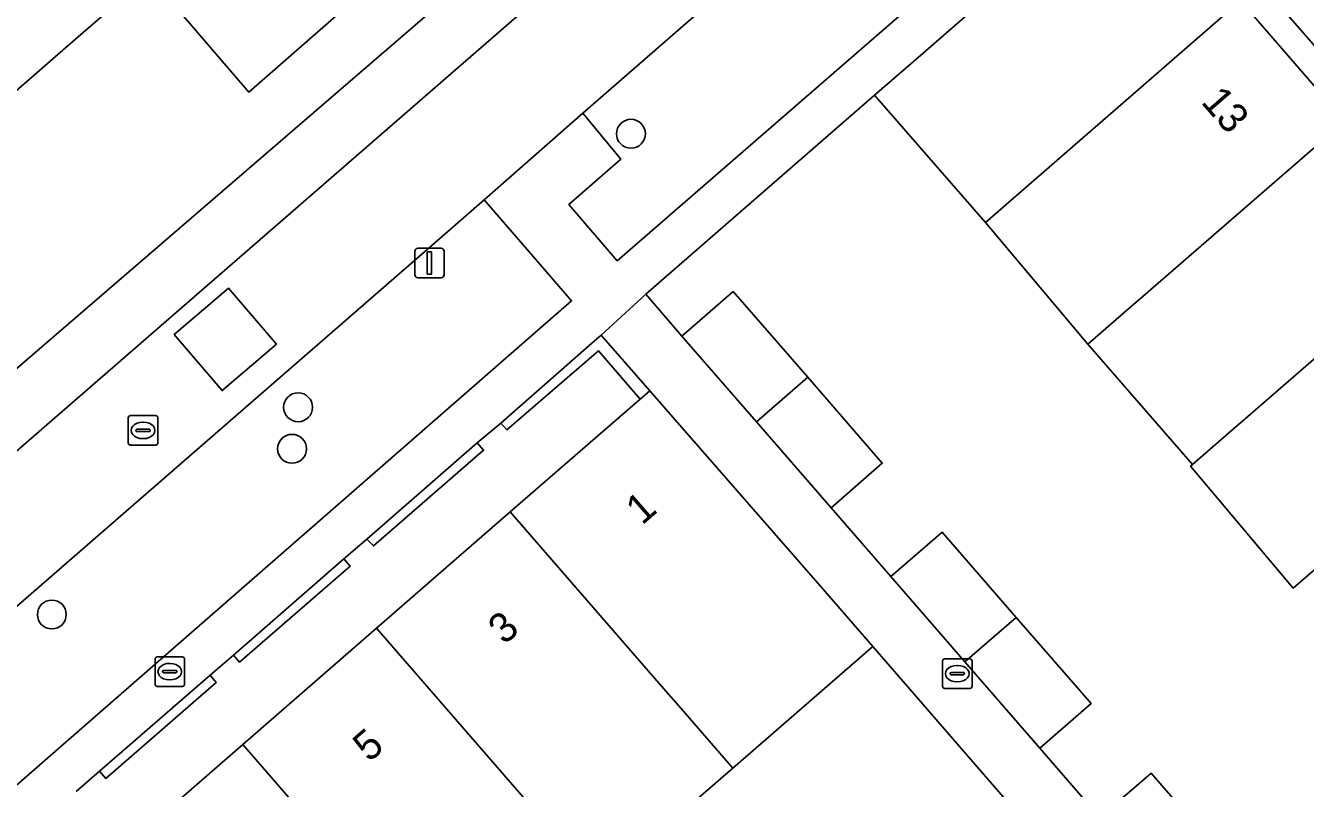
# Model space of a CAD drawing. Extents: x 155887 to 156869, y 383880 to 384678.
# Drawn here: x 156733.45 to 156776.81, y 384317.73 to 384343.56 of the extents above; entities that cross this region are included whole.
import ezdxf

# ---------------------------------------------------------------- set-up
doc = ezdxf.new("R2010")
doc.units = 0
for name, color, linetype in [('IMGEO_Boom', 7, 'Continuous'), ('IMGEO_Brandkraan', 7, 'Continuous'), ('IMGEO_Erf', 7, 'Continuous'), ('IMGEO_Kolk', 7, 'Continuous'), ('IMGEO_Lichtmast', 7, 'Continuous'), ('IMGEO_Muur', 7, 'Continuous'), ('IMGEO_Pand', 7, 'Continuous'), ('IMGEO_Pand_nummerreeks', 7, 'Continuous'), ('IMGEO_Pand_overbouw', 7, 'Continuous'), ('IMGEO_Parkeervlak_open', 7, 'Continuous'), ('IMGEO_Rijbaan_lokaal_gesloten', 7, 'Continuous'), ('IMGEO_Rijbaan_lokaal_open', 7, 'Continuous'), ('IMGEO_Rioolput', 7, 'Continuous'), ('IMGEO_Voetpad_open', 7, 'Continuous')]:
    doc.layers.add(name, color=color, linetype=linetype)

msp = doc.modelspace()

# ---------------------------------------------------------------- linework, layer by layer
at = {"layer": 'IMGEO_Boom'}
for centre in [(156753.959, 384339.896), (156742.683, 384330.635), (156742.478, 384329.229), (156734.341, 384323.619)]:
    msp.add_circle(centre, 0.489, dxfattribs=at)
at = {"layer": 'IMGEO_Brandkraan'}
for p, q in [((156737.836, 384321.259), (156737.836, 384322.111)), ((156737.911, 384322.185), (156738.763, 384322.185)), ((156738.324, 384321.965), (156738.349, 384321.965)), ((156738.837, 384322.111), (156738.837, 384321.259)), ((156738.095, 384321.679), (156738.095, 384321.691)), ((156738.533, 384321.642), (156738.135, 384321.642)), ((156738.138, 384321.728), (156738.536, 384321.728)), ((156738.347, 384321.405), (156738.322, 384321.405)), ((156738.579, 384321.691), (156738.579, 384321.679)), ((156738.763, 384321.185), (156737.911, 384321.185))]:
    msp.add_line(p, q, dxfattribs=at)
for points in [[(156737.836, 384321.259), (156737.836, 384322.111)], [(156737.911, 384322.185), (156738.763, 384322.185)], [(156738.837, 384322.111), (156738.837, 384321.259)], [(156738.763, 384321.185), (156737.911, 384321.185)]]:
    msp.add_lwpolyline(points, dxfattribs=at)
for centre, radius, start, end in [((156737.913, 384322.109), 0.0765, 91.552, 178.448), ((156737.913, 384322.109), 0.0765, 91.552, 178.448), ((156738.761, 384322.109), 0.0765, 1.552, 88.448), ((156738.761, 384322.109), 0.0765, 1.552, 88.448), ((156738.135, 384321.688), 0.0403, 85.8775, 175.7526), ((156738.132, 384321.678), 0.0366, 178.938, 274.7102), ((156738.536, 384321.685), 0.043, 264.8664, 352.4533), ((156738.54, 384321.69), 0.0386, 1.7309, 96.639), ((156737.913, 384321.261), 0.0765, 181.552, 268.448), ((156737.913, 384321.261), 0.0765, 181.552, 268.448), ((156738.761, 384321.261), 0.0765, 271.552, 358.448), ((156738.761, 384321.261), 0.0765, 271.552, 358.448)]:
    msp.add_arc(centre, radius, start, end, dxfattribs=at)
for centre, major_axis, ratio, start_param, end_param in [((156738.323, 384321.685), (-0.387, 0.002), 0.722429, 4.712389, 7.853982), ((156738.348, 384321.685), (-0.39, 0.002), 0.717154, 1.570796, 4.712389)]:
    msp.add_ellipse(centre, major_axis=major_axis, ratio=ratio, start_param=start_param, end_param=end_param, dxfattribs=at)
at = {"layer": 'IMGEO_Erf'}
for points in [[(156776.684, 384353.691), (156771.545, 384349.294), (156770.849, 384348.714), (156774.603, 384344.394), (156778.146, 384340.317), (156781.684, 384336.245), (156785.226, 384332.17), (156788.765, 384328.097), (156792.306, 384324.022), (156795.846, 384319.949), (156799.262, 384316.018), (156799.947, 384316.613), (156801.195, 384317.697), (156804.084, 384314.372), (156802.836, 384313.288), (156802.151, 384312.693), (156803.113, 384311.586), (156798.81, 384307.837), (156799.403, 384307.156), (156806.695, 384313.529)], [(156749.568, 384346.138), (156745.996, 384350.164), (156745.893, 384350.076), (156745.785, 384349.983), (156744.604, 384351.341), (156742.181, 384349.234), (156745.589, 384345.306), (156741.009, 384341.305), (156737.623, 384345.256), (156735.152, 384343.108), (156730.413, 384338.987), (156727.938, 384336.835), (156731.351, 384332.91), (156726.756, 384328.922), (156723.35, 384332.862), (156720.89, 384330.725), (156716.119, 384326.58), (156713.671, 384324.453), (156717.079, 384320.53), (156712.495, 384316.534), (156713.668, 384315.177), (156746.899, 384343.79)]]:
    msp.add_lwpolyline(points, close=True, dxfattribs=at)
for points in [[(156778.01, 384325.911), (156776.398, 384324.513), (156772.917, 384328.643), (156772.981, 384328.699), (156769.437, 384332.772), (156765.969, 384336.887), (156762.214, 384341.197), (156754.464, 384334.466), (156755.687, 384333.047), (156757.424, 384334.555), (156759.946, 384331.65), (156762.473, 384328.74), (156760.736, 384327.232), (156762.764, 384324.904), (156764.501, 384326.412), (156767.011, 384323.521), (156769.545, 384320.601), (156767.808, 384319.093), (156769.842, 384316.742), (156771.578, 384318.25), (156774.092, 384315.356)], [(156736.289, 384315.291), (156740.81, 384319.217), (156745.344, 384323.157), (156749.872, 384327.09), (156754.273, 384330.913), (156752.854, 384332.547), (156749.754, 384329.872), (156749.552, 384330.093), (156748.754, 384329.431), (156748.964, 384329.18), (156745.232, 384325.94), (156745.011, 384326.171), (156744.232, 384325.501), (156744.442, 384325.254), (156740.701, 384322.001), (156740.491, 384322.244), (156739.707, 384321.564), (156739.909, 384321.322), (156736.167, 384318.071), (156735.956, 384318.312), (156735.166, 384317.63)], [(156768.706, 384314.986), (156762.152, 384322.531), (156757.409, 384318.421), (156752.872, 384314.49)]]:
    msp.add_lwpolyline(points, dxfattribs=at)
at = {"layer": 'IMGEO_Kolk'}
for p, q in [((156764.513, 384321.19), (156764.513, 384322.042)), ((156764.588, 384322.116), (156765.44, 384322.116)), ((156765.001, 384321.896), (156765.026, 384321.896)), ((156765.514, 384322.042), (156765.514, 384321.19)), ((156764.772, 384321.61), (156764.772, 384321.622)), ((156765.21, 384321.573), (156764.812, 384321.573)), ((156764.815, 384321.659), (156765.213, 384321.659)), ((156765.256, 384321.622), (156765.256, 384321.61)), ((156765.44, 384321.116), (156764.588, 384321.116)), ((156765.024, 384321.336), (156764.999, 384321.336))]:
    msp.add_line(p, q, dxfattribs=at)
for points in [[(156764.513, 384321.19), (156764.513, 384322.042)], [(156764.588, 384322.116), (156765.44, 384322.116)], [(156765.514, 384322.042), (156765.514, 384321.19)], [(156765.44, 384321.116), (156764.588, 384321.116)]]:
    msp.add_lwpolyline(points, dxfattribs=at)
for centre, radius, start, end in [((156764.59, 384322.04), 0.0765, 91.552, 178.448), ((156764.59, 384322.04), 0.0765, 91.552, 178.448), ((156765.438, 384322.04), 0.0765, 1.552, 88.448), ((156765.438, 384322.04), 0.0765, 1.552, 88.448), ((156764.812, 384321.619), 0.0403, 85.8775, 175.7526), ((156764.809, 384321.609), 0.0366, 178.938, 274.7102), ((156765.213, 384321.616), 0.043, 264.8664, 352.4533), ((156765.217, 384321.621), 0.0386, 1.7309, 96.639), ((156764.59, 384321.192), 0.0765, 181.552, 268.448), ((156764.59, 384321.192), 0.0765, 181.552, 268.448), ((156765.438, 384321.192), 0.0765, 271.552, 358.448), ((156765.438, 384321.192), 0.0765, 271.552, 358.448)]:
    msp.add_arc(centre, radius, start, end, dxfattribs=at)
for centre, major_axis, ratio, start_param, end_param in [((156765, 384321.616), (-0.387, 0.002), 0.722429, 4.712389, 7.853982), ((156765.025, 384321.616), (-0.39, 0.002), 0.717154, 1.570796, 4.712389)]:
    msp.add_ellipse(centre, major_axis=major_axis, ratio=ratio, start_param=start_param, end_param=end_param, dxfattribs=at)
at = {"layer": 'IMGEO_Lichtmast'}
for p, q in [((156746.637, 384335.119), (156746.637, 384335.919)), ((156746.637, 384335.919), (156746.637, 384335.119)), ((156746.737, 384336.019), (156747.527, 384336.019)), ((156747.527, 384336.019), (156746.737, 384336.019)), ((156747.627, 384335.919), (156747.627, 384335.119)), ((156747.627, 384335.119), (156747.627, 384335.919)), ((156747.527, 384335.019), (156746.737, 384335.019)), ((156746.737, 384335.019), (156747.527, 384335.019))]:
    msp.add_line(p, q, dxfattribs=at)
msp.add_lwpolyline([(156747.057, 384335.894), (156747.207, 384335.894), (156747.207, 384335.144), (156747.057, 384335.144), (156747.057, 384335.894)], dxfattribs=at)
for centre, start, end in [((156746.737, 384335.919), 90, 180), ((156746.737, 384335.919), 90, 180), ((156747.527, 384335.919), 0, 90), ((156747.527, 384335.919), 360, 90), ((156746.737, 384335.119), 180, 270), ((156746.737, 384335.119), 180, 270), ((156747.527, 384335.119), 270, 0), ((156747.527, 384335.119), 270, 0)]:
    msp.add_arc(centre, 0.1, start, end, dxfattribs=at)
at = {"layer": 'IMGEO_Muur'}
msp.add_lwpolyline([(156754.464, 384334.466), (156762.214, 384341.197)], dxfattribs=at)
for points in [[(156752.854, 384332.547), (156754.273, 384330.913), (156754.596, 384331.193), (156752.951, 384333.076), (156752.634, 384332.801), (156749.552, 384330.093), (156749.754, 384329.872)], [(156745.011, 384326.171), (156745.232, 384325.94), (156748.964, 384329.18), (156748.754, 384329.431)], [(156740.491, 384322.244), (156740.701, 384322.001), (156744.442, 384325.254), (156744.232, 384325.501)], [(156735.956, 384318.312), (156736.167, 384318.071), (156739.909, 384321.322), (156739.707, 384321.564)]]:
    msp.add_lwpolyline(points, close=True, dxfattribs=at)
at = {"layer": 'IMGEO_Pand'}
for points in [[(156726.884, 384358.165), (156723.017, 384354.84), (156728.901, 384348.112), (156725.316, 384344.977), (156730.413, 384338.987), (156735.152, 384343.108), (156737.623, 384345.256), (156737.751, 384345.368), (156734.888, 384348.637), (156735.006, 384348.738)], [(156735.006, 384348.738), (156734.888, 384348.637), (156737.751, 384345.368), (156737.623, 384345.256), (156741.009, 384341.305), (156745.589, 384345.306), (156742.181, 384349.234), (156744.604, 384351.341), (156745.785, 384349.983), (156745.893, 384350.076), (156745.996, 384350.164), (156739.69, 384357.404), (156736.805, 384354.918), (156739.095, 384352.261)], [(156774.603, 384344.394), (156770.849, 384348.714), (156763.854, 384342.621), (156762.214, 384341.197), (156765.969, 384336.887)], [(156774.603, 384344.394), (156765.969, 384336.887), (156769.437, 384332.772), (156770.915, 384334.058), (156771.141, 384334.254), (156778.146, 384340.317)], [(156781.684, 384336.245), (156778.146, 384340.317), (156771.141, 384334.254), (156770.915, 384334.058), (156769.437, 384332.772), (156772.981, 384328.699), (156774.464, 384329.984), (156774.69, 384330.18)], [(156785.226, 384332.17), (156781.684, 384336.245), (156774.69, 384330.18), (156774.464, 384329.984), (156772.981, 384328.699), (156772.917, 384328.643), (156776.398, 384324.513), (156778.01, 384325.911), (156778.237, 384326.108)], [(156759.946, 384331.65), (156757.424, 384334.555), (156755.687, 384333.047), (156758.21, 384330.141)], [(156759.946, 384331.65), (156758.21, 384330.141), (156760.736, 384327.232), (156762.473, 384328.74)], [(156754.596, 384331.193), (156754.273, 384330.913), (156749.872, 384327.09), (156754.918, 384321.286), (156755.651, 384320.443), (156757.409, 384318.421), (156762.152, 384322.531), (156760.525, 384324.405)], [(156749.872, 384327.09), (156745.344, 384323.157), (156750.55, 384317.163), (156752.872, 384314.49), (156757.409, 384318.421), (156755.651, 384320.443), (156754.918, 384321.286)], [(156765.273, 384322.014), (156767.011, 384323.521), (156764.501, 384326.412), (156762.764, 384324.904)], [(156745.344, 384323.157), (156740.81, 384319.217), (156748.336, 384310.555), (156748.458, 384310.661), (156747.843, 384311.37), (156752.147, 384315.102), (156752.761, 384314.394), (156752.872, 384314.49), (156750.55, 384317.163)], [(156765.273, 384322.014), (156767.808, 384319.093), (156769.545, 384320.601), (156767.011, 384323.521)], [(156748.336, 384310.555), (156740.81, 384319.217), (156736.289, 384315.291), (156742.056, 384308.653), (156746.468, 384312.479), (156748.224, 384310.457)], [(156772.356, 384313.848), (156774.092, 384315.356), (156771.578, 384318.25), (156769.842, 384316.742)]]:
    msp.add_lwpolyline(points, close=True, dxfattribs=at)
at = {"layer": 'IMGEO_Pand_overbouw'}
msp.add_lwpolyline([(156774.603, 384344.394), (156778.146, 384340.317), (156778.831, 384340.91), (156775.287, 384344.988)], close=True, dxfattribs=at)
at = {"layer": 'IMGEO_Parkeervlak_open'}
for points in [[(156773.229, 384358.122), (156766.848, 384353.191), (156765.657, 384352.196), (156752.331, 384340.591), (156753.612, 384339.032), (156751.853, 384337.495), (156753.494, 384335.594), (156775.767, 384354.92), (156773.323, 384358.176)], [(156712.324, 384305.79), (156713.856, 384304.071), (156715.384, 384302.356), (156751.947, 384334.237), (156750.444, 384335.978), (156748.988, 384337.664), (156747.484, 384336.347), (156713.826, 384307.107)]]:
    msp.add_lwpolyline(points, close=True, dxfattribs=at)
at = {"layer": 'IMGEO_Rijbaan_lokaal_gesloten'}
msp.add_lwpolyline([(156674.975, 384273.325), (156691.805, 384287.952), (156708.555, 384302.487), (156710.042, 384303.791), (156712.324, 384305.79), (156713.826, 384307.107), (156747.484, 384336.347), (156748.988, 384337.664), (156752.331, 384340.591), (156765.657, 384352.196), (156766.848, 384353.191), (156773.229, 384358.122), (156773.323, 384358.176), (156773.062, 384358.55), (156770.406, 384362.354), (156763.365, 384355.478), (156762.47, 384354.624), (156694.426, 384295.545), (156694.427, 384295.502), (156688.813, 384290.7)], dxfattribs=at)
msp.add_lwpolyline([(156738.488, 384333.094), (156740.323, 384334.669), (156741.946, 384332.777), (156740.11, 384331.202)], close=True, dxfattribs=at)
at = {"layer": 'IMGEO_Rijbaan_lokaal_open'}
msp.add_lwpolyline([(156740.11, 384331.202), (156741.946, 384332.777), (156740.323, 384334.669), (156738.488, 384333.094)], close=True, dxfattribs=at)
at = {"layer": 'IMGEO_Rioolput'}
for p, q in [((156736.931, 384329.427), (156736.931, 384330.279)), ((156737.006, 384330.353), (156737.858, 384330.353)), ((156737.419, 384330.133), (156737.444, 384330.133)), ((156737.932, 384330.279), (156737.932, 384329.427)), ((156737.19, 384329.847), (156737.19, 384329.859)), ((156737.628, 384329.81), (156737.23, 384329.81)), ((156737.233, 384329.896), (156737.631, 384329.896)), ((156737.674, 384329.859), (156737.674, 384329.847)), ((156737.858, 384329.353), (156737.006, 384329.353)), ((156737.442, 384329.573), (156737.417, 384329.573))]:
    msp.add_line(p, q, dxfattribs=at)
for points in [[(156736.931, 384329.427), (156736.931, 384330.279)], [(156737.006, 384330.353), (156737.858, 384330.353)], [(156737.932, 384330.279), (156737.932, 384329.427)], [(156737.858, 384329.353), (156737.006, 384329.353)]]:
    msp.add_lwpolyline(points, dxfattribs=at)
for centre, radius, start, end in [((156737.008, 384330.277), 0.0765, 91.552, 178.448), ((156737.008, 384330.277), 0.0765, 91.552, 178.448), ((156737.856, 384330.277), 0.0765, 1.552, 88.448), ((156737.856, 384330.277), 0.0765, 1.552, 88.448), ((156737.23, 384329.856), 0.0403, 85.8775, 175.7526), ((156737.227, 384329.846), 0.0366, 178.938, 274.7102), ((156737.631, 384329.853), 0.043, 264.8664, 352.4533), ((156737.635, 384329.858), 0.0386, 1.7309, 96.639), ((156737.008, 384329.429), 0.0765, 181.552, 268.448), ((156737.008, 384329.429), 0.0765, 181.552, 268.448), ((156737.856, 384329.429), 0.0765, 271.552, 358.448), ((156737.856, 384329.429), 0.0765, 271.552, 358.448)]:
    msp.add_arc(centre, radius, start, end, dxfattribs=at)
for centre, major_axis, ratio, start_param, end_param in [((156737.418, 384329.853), (-0.387, 0.002), 0.722429, 4.712389, 7.853982), ((156737.443, 384329.853), (-0.39, 0.002), 0.717154, 1.570796, 4.712389)]:
    msp.add_ellipse(centre, major_axis=major_axis, ratio=ratio, start_param=start_param, end_param=end_param, dxfattribs=at)
at = {"layer": 'IMGEO_Voetpad_open'}
for points in [[(156762.47, 384354.624), (156763.365, 384355.478), (156770.406, 384362.354), (156770.154, 384362.708), (156769.416, 384363.397), (156762.132, 384357.02), (156759.983, 384355.154), (156753.373, 384349.318), (156751.097, 384347.345), (156749.568, 384346.138), (156746.899, 384343.79), (156713.668, 384315.177), (156709.961, 384311.676), (156699.483, 384302.567), (156693.423, 384297.378), (156691.796, 384296.165), (156691.431, 384295.865)], [(156762.214, 384341.197), (156763.854, 384342.621), (156770.849, 384348.714), (156771.545, 384349.294), (156776.684, 384353.691), (156775.767, 384354.92), (156753.494, 384335.594), (156751.853, 384337.495), (156753.612, 384339.032), (156752.331, 384340.591), (156748.988, 384337.664), (156750.444, 384335.978), (156751.947, 384334.237), (156715.384, 384302.356), (156713.856, 384304.071), (156712.324, 384305.79), (156710.042, 384303.791), (156711.571, 384302.065), (156713.109, 384300.329), (156676.443, 384268.529)], [(156694.426, 384295.545), (156762.47, 384354.624)], [(156735.166, 384317.63), (156735.956, 384318.312), (156739.707, 384321.564), (156740.491, 384322.244), (156744.232, 384325.501), (156745.011, 384326.171), (156748.754, 384329.431), (156749.552, 384330.093), (156752.634, 384332.801), (156752.951, 384333.076), (156754.464, 384334.466), (156762.214, 384341.197)], [(156769.842, 384316.742), (156767.808, 384319.093), (156765.273, 384322.014), (156762.764, 384324.904), (156760.736, 384327.232), (156758.21, 384330.141), (156755.687, 384333.047), (156754.464, 384334.466), (156752.951, 384333.076), (156754.596, 384331.193), (156760.525, 384324.405), (156762.152, 384322.531), (156768.706, 384314.986)]]:
    msp.add_lwpolyline(points, dxfattribs=at)

# ---------------------------------------------------------------- texts
at = {"layer": 'IMGEO_Pand_nummerreeks'}
for s, rotation, p in [('13', 310.9824, (156773.243, 384340.957)), ('1', 40.9779, (156754.335, 384326.622)), ('3', 40.9779, (156749.67, 384322.571)), ('5', 40.9779, (156745.091, 384318.593))]:
    msp.add_text(s, height=1, rotation=rotation, dxfattribs=at).set_placement(p)

doc.saveas('drawing.dxf')
